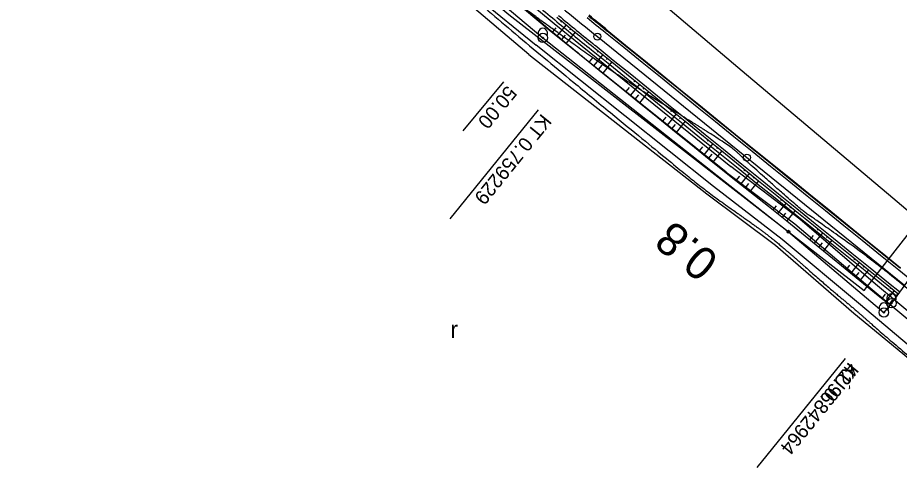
# Model space of a CAD drawing. Extents: x -495905 to -478420, y -1113297 to -1107716.
# Drawn here: x -481292.1 to -481105.2, y -1113199.2 to -1113103.8 of the extents above; entities that cross this region are included whole.
import ezdxf

# ---------------------------------------------------------------- set-up
doc = ezdxf.new("R2010")
doc.units = 0
for name, color, linetype in [('01_OBVOD PÚ', 7, 'Continuous'), ('07_VODOVOD', 7, 'Continuous'), ('C11_HATCH_SLOPE_L', 7, 'Continuous'), ('C11_HATCH_SLOPE_R', 7, 'Continuous'), ('C11_HECTOMETRY', 7, 'Continuous'), ('C11_HLBODY', 7, 'Continuous'), ('C11_HRANA_TELESO', 7, 'Continuous'), ('C11_KORUNA', 7, 'Continuous'), ('C11_OSA', 7, 'Continuous'), ('C11_PRIKOP', 7, 'Continuous'), ('C11_STANICENI', 7, 'Continuous'), ('C11_VOZOVKA', 7, 'Continuous'), ('C11_ZPEVKRAJ', 7, 'Continuous'), ('ODVODNĚNÍ PLOŠNÉ', 7, 'Continuous'), ('VYRAZNE_VRST', 7, 'Continuous'), ('zamereni', 7, 'Continuous')]:
    doc.layers.add(name, color=color, linetype=linetype)

msp = doc.modelspace()

# ---------------------------------------------------------------- linework, layer by layer
at = {"layer": '01_OBVOD PÚ'}
for p, q in [((-481246.55, -1113052.94), (-481180.78, -1113108.11)), ((-481180.78, -1113108.11), (-481128.72, -1113149.22)), ((-481086.74, -1113136.48), (-481106.92, -1113164.39)), ((-481128.72, -1113149.22), (-481108.52, -1113166.34)), ((-481106.92, -1113164.39), (-481108.52, -1113166.34))]:
    msp.add_line(p, q, dxfattribs=at)
at = {"layer": '07_VODOVOD'}
msp.add_lwpolyline([(-481447.47, -1112865.77), (-481438.82, -1112866.21), (-481429.96, -1112867.07), (-481404.32, -1112889.15), (-481378.96, -1112910.98), (-481353.92, -1112932.45), (-481328.63, -1112953.9), (-481296.87, -1112980.63), (-481265.19, -1113007.37), (-481233.34, -1113034.37), (-481201.77, -1113061.42), (-481169.99, -1113088.44), (-481138.52, -1113115.13), (-481106.63, -1113142.02), (-481094.66, -1113152.18)], dxfattribs=at)
at = {"layer": 'C11_HATCH_SLOPE_L'}
for p, q in [((-481166.24, -1113107.4), (-481166.2, -1113107.35)), ((-481166.16, -1113107.3), (-481166.16, -1113107.3)), ((-481165.27, -1113108.18), (-481165.2, -1113108.09)), ((-481164.3, -1113108.97), (-481164.26, -1113108.92)), ((-481164.23, -1113108.88), (-481164.23, -1113108.88)), ((-481163.33, -1113109.76), (-481163.26, -1113109.67)), ((-481158.47, -1113113.69), (-481158.44, -1113113.65)), ((-481158.41, -1113113.61), (-481158.41, -1113113.61)), ((-481157.5, -1113114.47), (-481157.44, -1113114.4)), ((-481156.53, -1113115.26), (-481156.5, -1113115.22)), ((-481156.47, -1113115.19), (-481156.47, -1113115.19)), ((-481155.55, -1113116.04), (-481155.5, -1113115.98)), ((-481150.7, -1113119.98), (-481150.67, -1113119.95)), ((-481150.65, -1113119.92), (-481150.65, -1113119.92)), ((-481149.73, -1113120.76), (-481149.68, -1113120.71)), ((-481148.75, -1113121.55), (-481148.73, -1113121.52)), ((-481148.71, -1113121.5), (-481148.71, -1113121.5)), ((-481147.78, -1113122.34), (-481147.74, -1113122.29)), ((-481142.92, -1113126.27), (-481142.91, -1113126.25)), ((-481142.89, -1113126.23), (-481142.89, -1113126.23)), ((-481141.95, -1113127.05), (-481141.92, -1113127.02)), ((-481140.98, -1113127.84), (-481140.97, -1113127.82)), ((-481140.95, -1113127.8), (-481140.95, -1113127.8)), ((-481140.01, -1113128.63), (-481139.98, -1113128.59)), ((-481135.15, -1113132.56), (-481135.13, -1113132.53)), ((-481135.1, -1113132.5), (-481135.1, -1113132.5)), ((-481134.18, -1113133.35), (-481134.13, -1113133.28)), ((-481133.21, -1113134.13), (-481133.18, -1113134.1)), ((-481133.15, -1113134.07), (-481133.15, -1113134.07)), ((-481132.23, -1113134.92), (-481132.18, -1113134.85)), ((-481127.38, -1113138.85), (-481127.34, -1113138.81)), ((-481127.31, -1113138.77), (-481127.31, -1113138.77)), ((-481126.41, -1113139.64), (-481126.34, -1113139.55)), ((-481125.43, -1113140.42), (-481125.4, -1113140.38)), ((-481125.36, -1113140.33), (-481125.36, -1113140.33)), ((-481124.46, -1113141.21), (-481124.39, -1113141.12)), ((-481119.6, -1113145.14), (-481119.57, -1113145.1)), ((-481119.54, -1113145.06), (-481119.54, -1113145.06)), ((-481118.63, -1113145.93), (-481118.57, -1113145.85)), ((-481117.66, -1113146.71), (-481117.63, -1113146.68)), ((-481117.6, -1113146.64), (-481117.6, -1113146.64)), ((-481116.69, -1113147.5), (-481116.63, -1113147.43)), ((-481111.83, -1113151.43), (-481111.8, -1113151.4)), ((-481111.77, -1113151.36), (-481111.77, -1113151.36)), ((-481110.86, -1113152.22), (-481110.8, -1113152.15)), ((-481109.89, -1113153.01), (-481109.86, -1113152.97)), ((-481109.83, -1113152.94), (-481109.83, -1113152.94)), ((-481108.92, -1113153.79), (-481108.86, -1113153.72))]:
    msp.add_line(p, q, dxfattribs=at)
at = {"layer": 'C11_HATCH_SLOPE_R'}
for p, q in [((-481175.87, -1113105.35), (-481177.78, -1113107.67)), ((-481176.84, -1113104.56), (-481177.08, -1113104.84)), ((-481178.03, -1113106), (-481178.75, -1113106.87)), ((-481176.09, -1113107.6), (-481176.81, -1113108.47)), ((-481173.93, -1113106.95), (-481175.84, -1113109.27)), ((-481174.9, -1113106.15), (-481175.14, -1113106.44)), ((-481169.07, -1113110.89), (-481169.3, -1113111.17)), ((-481170.25, -1113112.35), (-481170.97, -1113113.24)), ((-481168.1, -1113111.68), (-481170, -1113114.02)), ((-481166.16, -1113113.25), (-481168.06, -1113115.6)), ((-481167.13, -1113112.47), (-481167.36, -1113112.75)), ((-481168.3, -1113113.92), (-481169.03, -1113114.81)), ((-481162.47, -1113118.63), (-481163.2, -1113119.53)), ((-481160.33, -1113117.97), (-481162.23, -1113120.32)), ((-481161.3, -1113117.18), (-481161.52, -1113117.46)), ((-481159.36, -1113118.76), (-481159.58, -1113119.03)), ((-481160.53, -1113120.2), (-481161.26, -1113121.1)), ((-481158.39, -1113119.54), (-481160.29, -1113121.89)), ((-481152.56, -1113124.26), (-481154.46, -1113126.61)), ((-481153.53, -1113123.48), (-481153.74, -1113123.74)), ((-481154.7, -1113124.92), (-481155.43, -1113125.82)), ((-481150.61, -1113125.83), (-481152.51, -1113128.18)), ((-481151.58, -1113125.05), (-481151.8, -1113125.32)), ((-481152.75, -1113126.49), (-481153.49, -1113127.4)), ((-481145.75, -1113129.77), (-481145.97, -1113130.03)), ((-481146.92, -1113131.21), (-481147.66, -1113132.12)), ((-481144.78, -1113130.55), (-481146.69, -1113132.91)), ((-481143.81, -1113131.34), (-481144.02, -1113131.6)), ((-481144.98, -1113132.78), (-481145.72, -1113133.69)), ((-481142.84, -1113132.12), (-481144.74, -1113134.48)), ((-481139.13, -1113137.48), (-481139.87, -1113138.39)), ((-481137.01, -1113136.84), (-481138.89, -1113139.16)), ((-481137.98, -1113136.06), (-481138.19, -1113136.31)), ((-481137.18, -1113139.04), (-481137.91, -1113139.94)), ((-481135.07, -1113138.42), (-481136.93, -1113140.72)), ((-481136.04, -1113137.63), (-481136.24, -1113137.89)), ((-481129.24, -1113143.13), (-481131.04, -1113145.37)), ((-481130.21, -1113142.35), (-481130.41, -1113142.6)), ((-481131.32, -1113143.72), (-481132.02, -1113144.59)), ((-481127.29, -1113144.71), (-481129.08, -1113146.92)), ((-481128.26, -1113143.92), (-481128.47, -1113144.17)), ((-481129.37, -1113145.28), (-481130.06, -1113146.14)), ((-481122.43, -1113148.64), (-481122.63, -1113148.88)), ((-481123.53, -1113150), (-481124.23, -1113150.86)), ((-481121.46, -1113149.43), (-481123.27, -1113151.66)), ((-481120.49, -1113150.21), (-481120.69, -1113150.46)), ((-481121.59, -1113151.58), (-481122.3, -1113152.45)), ((-481119.52, -1113151), (-481121.34, -1113153.25)), ((-481113.69, -1113155.72), (-481115.54, -1113158.01)), ((-481114.66, -1113154.93), (-481114.85, -1113155.17)), ((-481115.78, -1113156.31), (-481116.51, -1113157.22)), ((-481113.84, -1113157.89), (-481114.58, -1113158.8)), ((-481111.75, -1113157.29), (-481113.61, -1113159.6)), ((-481112.72, -1113156.5), (-481112.91, -1113156.74)), ((-481106.33, -1113161.68), (-481108.2, -1113163.99)), ((-481107.09, -1113161.05), (-481107.28, -1113161.29)), ((-481108.22, -1113162.45), (-481108.97, -1113163.37)), ((-481106.68, -1113163.69), (-481107.43, -1113164.61)), ((-481105.56, -1113162.3), (-481105.75, -1113162.53))]:
    msp.add_line(p, q, dxfattribs=at)
at = {"layer": 'C11_HECTOMETRY'}
msp.add_circle((-481137.54, -1113133.52), 0.75, dxfattribs=at)
at = {"layer": 'C11_HLBODY'}
for p, q in [((-481181.81, -1113123.42), (-481200.49, -1113146.51)), ((-481116.72, -1113176.1), (-481135.41, -1113199.18))]:
    msp.add_line(p, q, dxfattribs=at)
msp.add_circle((-481169.23, -1113107.87), 0.75, dxfattribs=at)
at = {"layer": 'C11_HRANA_TELESO'}
for p, q in [((-481167.13, -1113106.51), (-481163.26, -1113109.67)), ((-481163.26, -1113109.67), (-481159.38, -1113112.82)), ((-481171.94, -1113112.45), (-481168.06, -1113115.6)), ((-481159.38, -1113112.82), (-481155.5, -1113115.98)), ((-481168.06, -1113115.6), (-481164.17, -1113118.74)), ((-481155.5, -1113115.98), (-481151.62, -1113119.13)), ((-481164.17, -1113118.74), (-481160.29, -1113121.89)), ((-481151.62, -1113119.13), (-481147.74, -1113122.29)), ((-481160.29, -1113121.89), (-481156.4, -1113125.04)), ((-481147.74, -1113122.29), (-481143.86, -1113125.44)), ((-481156.4, -1113125.04), (-481152.51, -1113128.18)), ((-481143.86, -1113125.44), (-481139.98, -1113128.59)), ((-481152.51, -1113128.18), (-481148.63, -1113131.33)), ((-481139.98, -1113128.59), (-481136.08, -1113131.72)), ((-481148.63, -1113131.33), (-481144.74, -1113134.48)), ((-481136.08, -1113131.72), (-481132.18, -1113134.85)), ((-481144.74, -1113134.48), (-481140.85, -1113137.61)), ((-481132.18, -1113134.85), (-481128.28, -1113137.98)), ((-481140.85, -1113137.61), (-481136.93, -1113140.72)), ((-481128.28, -1113137.98), (-481124.39, -1113141.12)), ((-481136.93, -1113140.72), (-481133, -1113143.82)), ((-481124.39, -1113141.12), (-481120.51, -1113144.27)), ((-481133, -1113143.82), (-481129.08, -1113146.92)), ((-481120.51, -1113144.27), (-481116.63, -1113147.43)), ((-481129.08, -1113146.92), (-481125.2, -1113150.07)), ((-481116.63, -1113147.43), (-481112.74, -1113150.57)), ((-481125.2, -1113150.07), (-481121.34, -1113153.25)), ((-481112.74, -1113150.57), (-481108.86, -1113153.72)), ((-481121.34, -1113153.25), (-481117.48, -1113156.42)), ((-481108.86, -1113153.72), (-481104.97, -1113156.87)), ((-481117.48, -1113156.42), (-481113.61, -1113159.6)), ((-481113.61, -1113159.6), (-481109.73, -1113162.75)), ((-481109.73, -1113162.75), (-481107.43, -1113164.61))]:
    msp.add_line(p, q, dxfattribs=at)
for centre, radius, start, end in [((-480666.37, -1112485.66), 805.25, 230.03641, 230.39451), ((-481421.48, -1113413.68), 398.8, 50.3738, 51.0904), ((-480665.3, -1112486.55), 805.25, 230.29567, 230.65377), ((-480919.6, -1112798.7), 402.63, 230.4755, 231.191)]:
    msp.add_arc(centre, radius, start, end, dxfattribs=at)
at = {"layer": 'C11_KORUNA'}
for p, q in [((-481167.22, -1113106.61), (-481163.33, -1113109.76)), ((-481170.05, -1113110.11), (-481166.16, -1113113.25)), ((-481163.33, -1113109.76), (-481159.44, -1113112.9)), ((-481166.16, -1113113.25), (-481162.27, -1113116.4)), ((-481159.44, -1113112.9), (-481155.55, -1113116.04)), ((-481162.27, -1113116.4), (-481158.39, -1113119.54)), ((-481155.55, -1113116.04), (-481151.67, -1113119.19)), ((-481158.39, -1113119.54), (-481154.5, -1113122.69)), ((-481151.67, -1113119.19), (-481147.78, -1113122.34)), ((-481147.78, -1113122.34), (-481143.9, -1113125.48)), ((-481154.5, -1113122.69), (-481150.61, -1113125.83)), ((-481150.61, -1113125.83), (-481146.73, -1113128.98)), ((-481143.9, -1113125.48), (-481140.01, -1113128.63)), ((-481146.73, -1113128.98), (-481142.84, -1113132.12)), ((-481140.01, -1113128.63), (-481136.12, -1113131.77)), ((-481136.12, -1113131.77), (-481132.23, -1113134.92)), ((-481142.84, -1113132.12), (-481138.95, -1113135.27)), ((-481138.95, -1113135.27), (-481135.07, -1113138.42)), ((-481132.23, -1113134.92), (-481128.35, -1113138.06)), ((-481135.07, -1113138.42), (-481131.18, -1113141.56)), ((-481128.35, -1113138.06), (-481124.46, -1113141.21)), ((-481124.46, -1113141.21), (-481120.58, -1113144.35)), ((-481131.18, -1113141.56), (-481127.29, -1113144.71)), ((-481127.29, -1113144.71), (-481123.41, -1113147.85)), ((-481120.58, -1113144.35), (-481116.69, -1113147.5)), ((-481123.41, -1113147.85), (-481119.52, -1113151)), ((-481116.69, -1113147.5), (-481112.8, -1113150.65)), ((-481119.52, -1113151), (-481115.63, -1113154.14)), ((-481112.8, -1113150.65), (-481108.92, -1113153.79)), ((-481115.63, -1113154.14), (-481111.75, -1113157.29)), ((-481108.92, -1113153.79), (-481105.03, -1113156.94)), ((-481111.75, -1113157.29), (-481107.86, -1113160.43)), ((-481107.86, -1113160.43), (-481105.56, -1113162.3))]:
    msp.add_line(p, q, dxfattribs=at)
for centre, radius, start, end in [((-480665.96, -1112486.01), 802.25, 230.35582, 230.71392), ((-480917.53, -1112795.55), 398.88, 230.5305, 231.247), ((-480918.95, -1112797.29), 401.12, 230.5307, 231.2466)]:
    msp.add_arc(centre, radius, start, end, dxfattribs=at)
at = {"layer": 'C11_OSA'}
msp.add_line((-481169.23, -1113107.87), (-481104.14, -1113160.55), dxfattribs=at)
msp.add_arc((-480665.96, -1112486.01), 800, 229.77294, 231.01682, dxfattribs=at)
at = {"layer": 'C11_PRIKOP'}
for p, q in [((-481170.5, -1113110.67), (-481166.61, -1113113.81)), ((-481166.61, -1113113.81), (-481162.72, -1113116.95)), ((-481162.72, -1113116.95), (-481158.83, -1113120.09)), ((-481158.83, -1113120.09), (-481154.94, -1113123.23)), ((-481154.94, -1113123.23), (-481151.04, -1113126.37)), ((-481151.04, -1113126.37), (-481147.15, -1113129.51)), ((-481147.15, -1113129.51), (-481143.26, -1113132.65)), ((-481143.26, -1113132.65), (-481139.37, -1113135.79)), ((-481139.37, -1113135.79), (-481135.48, -1113138.93)), ((-481135.48, -1113138.93), (-481131.59, -1113142.07)), ((-481131.59, -1113142.07), (-481127.7, -1113145.21)), ((-481127.7, -1113145.21), (-481123.8, -1113148.34)), ((-481123.8, -1113148.34), (-481119.91, -1113151.49)), ((-481119.91, -1113151.49), (-481116.02, -1113154.62)), ((-481116.02, -1113154.62), (-481112.13, -1113157.76)), ((-481112.13, -1113157.76), (-481108.24, -1113160.9)), ((-481108.24, -1113160.9), (-481105.93, -1113162.76))]:
    msp.add_line(p, q, dxfattribs=at)
for centre, radius, start, end in [((-480666.89, -1112485.23), 802.99, 230.08464, 230.44274), ((-480666.89, -1112485.24), 802.99, 230.44239, 230.80049), ((-480919.65, -1112797.19), 401.49, 230.6175, 231.3333)]:
    msp.add_arc(centre, radius, start, end, dxfattribs=at)
at = {"layer": 'C11_STANICENI'}
for p, q in [((-481189.13, -1113117.43), (-481197.74, -1113127.82)), ((-481116.73, -1113176.09), (-481125.22, -1113186.59))]:
    msp.add_line(p, q, dxfattribs=at)
at = {"layer": 'C11_VOZOVKA'}
for p, q in [((-481167.53, -1113107), (-481163.64, -1113110.14)), ((-481169.73, -1113109.72), (-481165.85, -1113112.86)), ((-481163.64, -1113110.14), (-481159.76, -1113113.29)), ((-481165.85, -1113112.86), (-481161.96, -1113116.01)), ((-481159.76, -1113113.29), (-481155.87, -1113116.43)), ((-481161.96, -1113116.01), (-481158.07, -1113119.16)), ((-481155.87, -1113116.43), (-481151.98, -1113119.58)), ((-481158.07, -1113119.16), (-481154.18, -1113122.3)), ((-481151.98, -1113119.58), (-481148.1, -1113122.73)), ((-481154.18, -1113122.3), (-481150.3, -1113125.45)), ((-481148.1, -1113122.73), (-481144.21, -1113125.87)), ((-481150.3, -1113125.45), (-481146.41, -1113128.59)), ((-481144.21, -1113125.87), (-481140.32, -1113129.02)), ((-481146.41, -1113128.59), (-481142.53, -1113131.74)), ((-481140.32, -1113129.02), (-481136.44, -1113132.16)), ((-481142.53, -1113131.74), (-481138.64, -1113134.88)), ((-481136.44, -1113132.16), (-481132.55, -1113135.31)), ((-481138.64, -1113134.88), (-481134.75, -1113138.03)), ((-481132.55, -1113135.31), (-481128.66, -1113138.45)), ((-481134.75, -1113138.03), (-481130.86, -1113141.17)), ((-481128.66, -1113138.45), (-481124.78, -1113141.6)), ((-481130.86, -1113141.17), (-481126.98, -1113144.32)), ((-481124.78, -1113141.6), (-481120.89, -1113144.74)), ((-481126.98, -1113144.32), (-481123.09, -1113147.46)), ((-481120.89, -1113144.74), (-481117, -1113147.89)), ((-481123.09, -1113147.46), (-481119.21, -1113150.61)), ((-481117, -1113147.89), (-481113.12, -1113151.03)), ((-481119.21, -1113150.61), (-481115.32, -1113153.76)), ((-481113.12, -1113151.03), (-481109.23, -1113154.18)), ((-481115.32, -1113153.76), (-481111.43, -1113156.9)), ((-481109.23, -1113154.18), (-481105.34, -1113157.32)), ((-481111.43, -1113156.9), (-481107.54, -1113160.05)), ((-481105.34, -1113157.32), (-481103.04, -1113159.19)), ((-481107.54, -1113160.05), (-481105.24, -1113161.91))]:
    msp.add_line(p, q, dxfattribs=at)
for centre, radius, start, end in [((-480665.96, -1112486.01), 801.75, 230.35582, 230.71392), ((-480917.69, -1112795.74), 399.12, 230.5305, 231.247), ((-480918.8, -1112797.1), 400.88, 230.5307, 231.2466)]:
    msp.add_arc(centre, radius, start, end, dxfattribs=at)
at = {"layer": 'C11_ZPEVKRAJ'}
for p, q in [((-481167.53, -1113107), (-481163.64, -1113110.14)), ((-481169.73, -1113109.72), (-481165.85, -1113112.86)), ((-481163.64, -1113110.14), (-481159.76, -1113113.29)), ((-481165.85, -1113112.86), (-481161.96, -1113116.01)), ((-481159.76, -1113113.29), (-481155.87, -1113116.43)), ((-481161.96, -1113116.01), (-481158.07, -1113119.16)), ((-481155.87, -1113116.43), (-481151.98, -1113119.58)), ((-481158.07, -1113119.16), (-481154.18, -1113122.3)), ((-481151.98, -1113119.58), (-481148.1, -1113122.73)), ((-481154.18, -1113122.3), (-481150.3, -1113125.45)), ((-481148.1, -1113122.73), (-481144.21, -1113125.87)), ((-481150.3, -1113125.45), (-481146.41, -1113128.59)), ((-481144.21, -1113125.87), (-481140.32, -1113129.02)), ((-481146.41, -1113128.59), (-481142.53, -1113131.74)), ((-481140.32, -1113129.02), (-481136.44, -1113132.16)), ((-481142.53, -1113131.74), (-481138.64, -1113134.88)), ((-481136.44, -1113132.16), (-481132.55, -1113135.31)), ((-481138.64, -1113134.88), (-481134.75, -1113138.03)), ((-481132.55, -1113135.31), (-481128.66, -1113138.45)), ((-481134.75, -1113138.03), (-481130.86, -1113141.17)), ((-481128.66, -1113138.45), (-481124.78, -1113141.6)), ((-481130.86, -1113141.17), (-481126.98, -1113144.32)), ((-481124.78, -1113141.6), (-481120.89, -1113144.74)), ((-481126.98, -1113144.32), (-481123.09, -1113147.46)), ((-481120.89, -1113144.74), (-481117, -1113147.89)), ((-481123.09, -1113147.46), (-481119.21, -1113150.61)), ((-481117, -1113147.89), (-481113.12, -1113151.03)), ((-481119.21, -1113150.61), (-481115.32, -1113153.76)), ((-481113.12, -1113151.03), (-481109.23, -1113154.18)), ((-481115.32, -1113153.76), (-481111.43, -1113156.9)), ((-481109.23, -1113154.18), (-481105.34, -1113157.32)), ((-481111.43, -1113156.9), (-481107.54, -1113160.05)), ((-481105.34, -1113157.32), (-481103.04, -1113159.19)), ((-481107.54, -1113160.05), (-481105.24, -1113161.91))]:
    msp.add_line(p, q, dxfattribs=at)
for centre, radius, start, end in [((-480665.96, -1112486.01), 801.75, 230.35582, 230.71392), ((-480917.69, -1112795.74), 399.12, 230.5305, 231.247), ((-480918.8, -1112797.1), 400.88, 230.5307, 231.2466)]:
    msp.add_arc(centre, radius, start, end, dxfattribs=at)
at = {"layer": 'ODVODNĚNÍ PLOŠNÉ'}
msp.add_lwpolyline([(-481426.16, -1112884.94), (-481383.76, -1112925.83), (-481349.63, -1112963.6), (-481309.8, -1112998.79), (-481273.87, -1113029.5), (-481233.31, -1113065.48), (-481187.99, -1113103.18), (-481112.71, -1113161.68), (-481093.99, -1113137.73), (-481062.38, -1113109.2), (-481034.56, -1113086.63), (-481009.15, -1113073.9), (-480966.25, -1113062.37), (-481002.17, -1113037.77), (-481044.22, -1113007.58), (-481079.03, -1112980.74), (-481118.73, -1112955.48), (-481144.71, -1112930.52), (-481180.63, -1112905.92), (-481223.18, -1112868.84)], dxfattribs=at)
at = {"layer": 'VYRAZNE_VRST'}
msp.add_open_spline([(-481080.99, -1113179.92), (-481076.29, -1113182.75), (-481069.76, -1113178.02), (-481084.38, -1113191.15), (-481107.73, -1113171.89), (-481114.37, -1113165.89), (-481119.71, -1113161.54), (-481130.91, -1113151.63), (-481136.06, -1113147.73), (-481145.78, -1113140.95), (-481155.08, -1113133.35), (-481182.85, -1113110.51), (-481205.93, -1113090.88), (-481211.37, -1113086.18), (-481224.58, -1113074.81), (-481209.6, -1113084.39), (-481209.54, -1113084.44), (-481200.77, -1113090.07), (-481186.51, -1113100.53), (-481179.08, -1113106.02), (-481163.41, -1113117.22), (-481140.99, -1113131.04), (-481138.36, -1113133.65), (-481125.59, -1113145.01), (-481123.83, -1113146.05), (-481107.56, -1113157.64), (-481080.99, -1113179.92)], degree=2, dxfattribs=at)
at = {"layer": 'zamereni'}
for p, q in [((-481206.79, -1113081.48), (-481178.38, -1113105.1)), ((-481179.43, -1113106.48), (-481207.73, -1113082.7)), ((-481211.14, -1113085.99), (-481182.19, -1113109.71)), ((-481183.78, -1113111.65), (-481212.61, -1113087.21)), ((-481178.38, -1113105.1), (-481140.95, -1113135.39)), ((-481141.96, -1113136.58), (-481179.43, -1113106.48)), ((-481144.59, -1113139.68), (-481182.19, -1113109.71)), ((-481183.78, -1113111.65), (-481146.04, -1113141.23)), ((-481126.36, -1113146.58), (-481140.95, -1113135.39)), ((-481141.96, -1113136.58), (-481127.37, -1113147.57)), ((-481146.04, -1113141.23), (-481131.45, -1113152.08)), ((-481130.04, -1113150.9), (-481144.59, -1113139.68)), ((-481110.3, -1113160.35), (-481126.36, -1113146.58)), ((-481127.37, -1113147.57), (-481110.99, -1113161.48)), ((-481131.45, -1113152.08), (-481114.86, -1113166.53)), ((-481113.48, -1113164.74), (-481130.04, -1113150.9)), ((-481110.99, -1113161.48), (-481080.79, -1113186.75)), ((-481079.93, -1113185.81), (-481110.3, -1113160.35)), ((-481083.49, -1113190.11), (-481113.48, -1113164.74)), ((-481114.86, -1113166.53), (-481084.66, -1113191.48))]:
    msp.add_line(p, q, dxfattribs=at)
msp.add_circle((-481128.72, -1113149.22), 0.3, dxfattribs=at)
for centre in [(-481180.78, -1113107.11), (-481106.92, -1113163.39), (-481108.52, -1113165.34)]:
    msp.add_ellipse(centre, major_axis=(0, -1), ratio=0.999955, start_param=1.047987, end_param=5.236518, dxfattribs=at)
for centre, major_axis in [((-481180.78, -1113108.11), (0, -1)), ((-481180.78, -1113108.11), (0, -0.133)), ((-481106.92, -1113164.39), (0, -1)), ((-481108.52, -1113166.34), (0, -1)), ((-481106.92, -1113164.39), (0, -0.133)), ((-481108.52, -1113166.34), (0, -0.133))]:
    msp.add_ellipse(centre, major_axis=major_axis, ratio=0.999955, dxfattribs=at)

# ---------------------------------------------------------------- texts
at = {"layer": 'C11_HECTOMETRY'}
msp.add_text('0.8', height=7, rotation=140.9712, dxfattribs=at).set_placement((-481143.1, -1113154.76))
at = {"layer": 'C11_HLBODY'}
for s, p in [('KT 0.759229', (-481181.03, -1113124.05)), ('KÚ 0.842964', (-481115.94, -1113176.73))]:
    msp.add_text(s, height=2.999, rotation=231.0168, dxfattribs=at).set_placement(p)
at = {"layer": 'C11_STANICENI'}
for s, height, rotation, p in [('50.00', 3, 230.3558, (-481188.36, -1113118.06)), ('42.96', 2.999, 231.0168, (-481115.95, -1113176.72))]:
    msp.add_text(s, height=height, rotation=rotation, dxfattribs=at).set_placement(p)
at = {"layer": 'zamereni'}
msp.add_text('r', height=3.6, dxfattribs=at).set_placement((-481200.38, -1113171.73))

doc.saveas('drawing.dxf')
